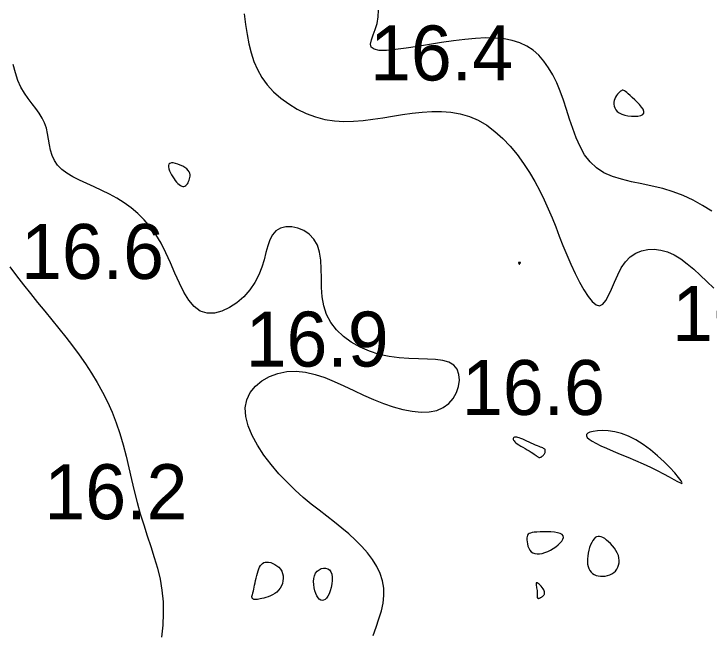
# Model space of a CAD drawing. Extents: x 3040093 to 3056816, y 408076 to 509144.
# Drawn here: x 3046017.4 to 3046080.6, y 434762.4 to 434818.6 of the extents above; entities that cross this region are included whole.
import ezdxf

# ---------------------------------------------------------------- set-up
doc = ezdxf.new("R2010")
doc.units = 0
doc.layers.add('V-CHAN-CONT-EL17', color=7, linetype='Continuous')
doc.layers.add('V-TOPO-SOUN-0610', color=7, linetype='Continuous')

msp = doc.modelspace()

# ---------------------------------------------------------------- linework, layer by layer
at = {"layer": 'V-CHAN-CONT-EL17'}
for points in [[(3046038.297, 434818.558), (3046038.432, 434817.595), (3046038.574, 434816.685), (3046038.738, 434815.822), (3046038.939, 434815.004), (3046039.192, 434814.228), (3046039.513, 434813.489), (3046039.916, 434812.784), (3046040.412, 434812.112), (3046040.994, 434811.479), (3046041.651, 434810.893), (3046042.371, 434810.363), (3046043.143, 434809.896), (3046043.955, 434809.501), (3046044.796, 434809.186), (3046045.654, 434808.959), (3046046.52, 434808.825), (3046047.391, 434808.774), (3046048.267, 434808.79), (3046049.148, 434808.86), (3046050.033, 434808.97), (3046050.921, 434809.105), (3046051.812, 434809.251), (3046052.706, 434809.394), (3046053.602, 434809.52), (3046054.495, 434809.616), (3046055.383, 434809.67), (3046056.262, 434809.67), (3046057.128, 434809.603), (3046057.976, 434809.457), (3046058.804, 434809.22), (3046059.608, 434808.878), (3046060.383, 434808.425), (3046061.127, 434807.872), (3046061.836, 434807.233), (3046062.509, 434806.525), (3046063.141, 434805.762), (3046063.73, 434804.96), (3046064.273, 434804.134), (3046064.767, 434803.301), (3046065.211, 434802.471), (3046065.612, 434801.647), (3046065.981, 434800.825), (3046066.326, 434800.002), (3046066.658, 434799.176), (3046066.985, 434798.345), (3046067.317, 434797.505), (3046067.664, 434796.655), (3046068.033, 434795.796), (3046068.418, 434794.956), (3046068.813, 434794.163), (3046069.209, 434793.451), (3046069.599, 434792.849), (3046069.976, 434792.388), (3046070.331, 434792.099), (3046070.657, 434792.014), (3046070.95, 434792.15), (3046071.219, 434792.478), (3046071.476, 434792.952), (3046071.733, 434793.529), (3046072.003, 434794.167), (3046072.298, 434794.821), (3046072.629, 434795.448), (3046073.01, 434796.003), (3046073.449, 434796.453), (3046073.94, 434796.79), (3046074.474, 434797.019), (3046075.04, 434797.142), (3046075.631, 434797.162), (3046076.235, 434797.081), (3046076.844, 434796.903), (3046077.448, 434796.631), (3046078.04, 434796.269), (3046078.626, 434795.831), (3046079.214, 434795.331), (3046079.81, 434794.785), (3046080.423, 434794.208), (3046081.061, 434793.615)], [(3046080.852, 434800.616), (3046080.015, 434801.125), (3046079.154, 434801.6), (3046078.266, 434802.023), (3046077.35, 434802.382), (3046076.406, 434802.666), (3046075.447, 434802.896), (3046074.492, 434803.096), (3046073.557, 434803.292), (3046072.66, 434803.51), (3046071.817, 434803.774), (3046071.046, 434804.111), (3046070.365, 434804.546), (3046069.784, 434805.096), (3046069.294, 434805.75), (3046068.878, 434806.487), (3046068.521, 434807.286), (3046068.208, 434808.128), (3046067.922, 434808.992), (3046067.647, 434809.858), (3046067.369, 434810.706), (3046067.072, 434811.517), (3046066.751, 434812.284), (3046066.4, 434813.001), (3046066.014, 434813.661), (3046065.589, 434814.26), (3046065.12, 434814.791), (3046064.601, 434815.248), (3046064.029, 434815.625), (3046063.399, 434815.919), (3046062.71, 434816.133), (3046061.963, 434816.275), (3046061.158, 434816.35), (3046060.295, 434816.364), (3046059.375, 434816.325), (3046058.397, 434816.238), (3046057.362, 434816.11), (3046056.276, 434815.948), (3046055.17, 434815.769), (3046054.079, 434815.59), (3046053.04, 434815.43), (3046052.09, 434815.306), (3046051.264, 434815.237), (3046050.598, 434815.239), (3046050.13, 434815.331), (3046049.88, 434815.525), (3046049.815, 434815.815), (3046049.884, 434816.189), (3046050.038, 434816.635), (3046050.228, 434817.14), (3046050.404, 434817.694), (3046050.518, 434818.283), (3046050.52, 434818.896)], [(3046050.038, 434762.023), (3046050.321, 434762.79), (3046050.579, 434763.535), (3046050.795, 434764.261), (3046050.952, 434764.969), (3046051.033, 434765.662), (3046051.02, 434766.341), (3046050.902, 434767.008), (3046050.684, 434767.662), (3046050.376, 434768.301), (3046049.987, 434768.927), (3046049.529, 434769.536), (3046049.011, 434770.129), (3046048.442, 434770.703), (3046047.834, 434771.26), (3046047.195, 434771.798), (3046046.529, 434772.329), (3046045.842, 434772.862), (3046045.136, 434773.409), (3046044.416, 434773.981), (3046043.685, 434774.589), (3046042.948, 434775.244), (3046042.208, 434775.958), (3046041.472, 434776.737), (3046040.762, 434777.568), (3046040.101, 434778.436), (3046039.515, 434779.323), (3046039.028, 434780.213), (3046038.664, 434781.088), (3046038.447, 434781.933), (3046038.403, 434782.73), (3046038.547, 434783.464), (3046038.863, 434784.124), (3046039.329, 434784.703), (3046039.919, 434785.191), (3046040.609, 434785.58), (3046041.377, 434785.861), (3046042.197, 434786.025), (3046043.046, 434786.064), (3046043.905, 434785.974), (3046044.769, 434785.772), (3046045.638, 434785.481), (3046046.512, 434785.123), (3046047.393, 434784.721), (3046048.279, 434784.297), (3046049.172, 434783.873), (3046050.071, 434783.472), (3046050.975, 434783.114), (3046051.873, 434782.813), (3046052.752, 434782.577), (3046053.6, 434782.417), (3046054.404, 434782.344), (3046055.152, 434782.369), (3046055.831, 434782.5), (3046056.428, 434782.749), (3046056.932, 434783.119), (3046057.337, 434783.584), (3046057.637, 434784.114), (3046057.827, 434784.677), (3046057.901, 434785.24), (3046057.855, 434785.772), (3046057.682, 434786.241), (3046057.377, 434786.616), (3046056.94, 434786.873), (3046056.382, 434787.031), (3046055.722, 434787.116), (3046054.978, 434787.154), (3046054.166, 434787.174), (3046053.304, 434787.201), (3046052.408, 434787.262), (3046051.498, 434787.385), (3046050.59, 434787.591), (3046049.701, 434787.881), (3046048.851, 434788.253), (3046048.057, 434788.703), (3046047.337, 434789.228), (3046046.709, 434789.824), (3046046.193, 434790.488), (3046045.804, 434791.217), (3046045.554, 434792.005), (3046045.415, 434792.833), (3046045.354, 434793.682), (3046045.334, 434794.531), (3046045.322, 434795.359), (3046045.282, 434796.147), (3046045.18, 434796.874), (3046044.98, 434797.52), (3046044.659, 434798.066), (3046044.235, 434798.508), (3046043.739, 434798.843), (3046043.2, 434799.069), (3046042.647, 434799.183), (3046042.111, 434799.182), (3046041.62, 434799.065), (3046041.206, 434798.828), (3046040.888, 434798.473), (3046040.647, 434798.015), (3046040.457, 434797.471), (3046040.289, 434796.861), (3046040.116, 434796.202), (3046039.911, 434795.514), (3046039.644, 434794.814), (3046039.29, 434794.12), (3046038.828, 434793.452), (3046038.273, 434792.834), (3046037.65, 434792.29), (3046036.981, 434791.845), (3046036.29, 434791.521), (3046035.601, 434791.346), (3046034.937, 434791.342), (3046034.321, 434791.533), (3046033.77, 434791.935), (3046033.278, 434792.519), (3046032.83, 434793.247), (3046032.411, 434794.08), (3046032.008, 434794.98), (3046031.606, 434795.908), (3046031.193, 434796.826), (3046030.752, 434797.696), (3046030.275, 434798.486), (3046029.759, 434799.197), (3046029.21, 434799.834), (3046028.628, 434800.405), (3046028.019, 434800.916), (3046027.384, 434801.374), (3046026.726, 434801.787), (3046026.049, 434802.16), (3046025.358, 434802.501), (3046024.666, 434802.819), (3046023.987, 434803.124), (3046023.337, 434803.426), (3046022.731, 434803.733), (3046022.184, 434804.056), (3046021.712, 434804.404), (3046021.329, 434804.786), (3046021.044, 434805.21), (3046020.842, 434805.669), (3046020.7, 434806.153), (3046020.599, 434806.654), (3046020.515, 434807.162), (3046020.428, 434807.668), (3046020.315, 434808.163), (3046020.155, 434808.637), (3046019.932, 434809.085), (3046019.656, 434809.516), (3046019.342, 434809.945), (3046019.004, 434810.384), (3046018.658, 434810.847), (3046018.319, 434811.346), (3046018.002, 434811.897), (3046017.723, 434812.511), (3046017.491, 434813.199), (3046017.3, 434813.956)], [(3046016.986, 434795.555), (3046017.602, 434794.73), (3046018.231, 434793.917), (3046018.872, 434793.115), (3046019.518, 434792.321), (3046020.167, 434791.532), (3046020.814, 434790.744), (3046021.455, 434789.955), (3046022.085, 434789.163), (3046022.7, 434788.363), (3046023.296, 434787.554), (3046023.87, 434786.732), (3046024.418, 434785.895), (3046024.937, 434785.039), (3046025.425, 434784.162), (3046025.878, 434783.261), (3046026.293, 434782.332), (3046026.666, 434781.373), (3046026.997, 434780.382), (3046027.293, 434779.365), (3046027.564, 434778.329), (3046027.818, 434777.28), (3046028.065, 434776.226), (3046028.315, 434775.173), (3046028.577, 434774.129), (3046028.86, 434773.099), (3046029.17, 434772.09), (3046029.496, 434771.096), (3046029.822, 434770.111), (3046030.133, 434769.129), (3046030.415, 434768.144), (3046030.653, 434767.148), (3046030.83, 434766.136), (3046030.932, 434765.101), (3046030.95, 434764.039), (3046030.899, 434762.957), (3046030.798, 434761.865)]]:
    msp.add_lwpolyline(points, dxfattribs=at)
for points in [[(3046072.934, 434809.349), (3046073.236, 434809.285), (3046073.552, 434809.248), (3046073.862, 434809.241), (3046074.147, 434809.264), (3046074.391, 434809.319), (3046074.573, 434809.407), (3046074.675, 434809.531), (3046074.685, 434809.689), (3046074.613, 434809.876), (3046074.477, 434810.082), (3046074.294, 434810.3), (3046074.08, 434810.521), (3046073.853, 434810.737), (3046073.63, 434810.939), (3046073.429, 434811.119), (3046073.261, 434811.27), (3046073.126, 434811.392), (3046073.016, 434811.486), (3046072.926, 434811.552), (3046072.849, 434811.593), (3046072.779, 434811.609), (3046072.71, 434811.602), (3046072.636, 434811.571), (3046072.552, 434811.52), (3046072.461, 434811.448), (3046072.367, 434811.358), (3046072.273, 434811.251), (3046072.184, 434811.129), (3046072.105, 434810.993), (3046072.038, 434810.844), (3046071.988, 434810.685), (3046071.96, 434810.517), (3046071.956, 434810.345), (3046071.982, 434810.171), (3046072.039, 434810.001), (3046072.132, 434809.838), (3046072.265, 434809.688), (3046072.441, 434809.553), (3046072.665, 434809.439)], [(3046031.927, 434803.555), (3046032.046, 434803.397), (3046032.166, 434803.256), (3046032.287, 434803.134), (3046032.406, 434803.032), (3046032.522, 434802.953), (3046032.633, 434802.899), (3046032.737, 434802.871), (3046032.833, 434802.871), (3046032.922, 434802.897), (3046033.003, 434802.945), (3046033.076, 434803.013), (3046033.143, 434803.098), (3046033.202, 434803.196), (3046033.256, 434803.305), (3046033.303, 434803.422), (3046033.343, 434803.544), (3046033.372, 434803.67), (3046033.387, 434803.798), (3046033.382, 434803.929), (3046033.354, 434804.061), (3046033.297, 434804.192), (3046033.207, 434804.324), (3046033.079, 434804.453), (3046032.913, 434804.579), (3046032.716, 434804.698), (3046032.501, 434804.804), (3046032.278, 434804.892), (3046032.06, 434804.957), (3046031.859, 434804.994), (3046031.685, 434804.997), (3046031.551, 434804.963), (3046031.465, 434804.887), (3046031.425, 434804.774), (3046031.424, 434804.632), (3046031.457, 434804.468), (3046031.518, 434804.289), (3046031.601, 434804.1), (3046031.701, 434803.911), (3046031.811, 434803.727)], [(3046063.289, 434795.877), (3046063.293, 434795.87), (3046063.296, 434795.863), (3046063.3, 434795.856), (3046063.304, 434795.85), (3046063.308, 434795.843), (3046063.312, 434795.836), (3046063.315, 434795.828), (3046063.319, 434795.821), (3046063.323, 434795.813), (3046063.327, 434795.807), (3046063.332, 434795.8), (3046063.336, 434795.796), (3046063.341, 434795.793), (3046063.346, 434795.791), (3046063.352, 434795.793), (3046063.358, 434795.797), (3046063.365, 434795.804), (3046063.373, 434795.812), (3046063.38, 434795.823), (3046063.388, 434795.834), (3046063.397, 434795.847), (3046063.406, 434795.86), (3046063.415, 434795.873), (3046063.424, 434795.887), (3046063.433, 434795.899), (3046063.442, 434795.911), (3046063.449, 434795.922), (3046063.455, 434795.932), (3046063.459, 434795.941), (3046063.46, 434795.948), (3046063.459, 434795.953), (3046063.455, 434795.956), (3046063.448, 434795.957), (3046063.438, 434795.957), (3046063.427, 434795.956), (3046063.415, 434795.954), (3046063.401, 434795.951), (3046063.386, 434795.949), (3046063.372, 434795.947), (3046063.358, 434795.945), (3046063.344, 434795.944), (3046063.331, 434795.942), (3046063.318, 434795.941), (3046063.307, 434795.94), (3046063.298, 434795.938), (3046063.29, 434795.936), (3046063.283, 434795.932), (3046063.279, 434795.928), (3046063.276, 434795.923), (3046063.275, 434795.918), (3046063.276, 434795.911), (3046063.277, 434795.905), (3046063.279, 434795.898), (3046063.282, 434795.891), (3046063.286, 434795.884)], [(3046076.48, 434776.738), (3046076.986, 434776.458), (3046077.415, 434776.212), (3046077.756, 434776.019), (3046078.002, 434775.894), (3046078.142, 434775.853), (3046078.166, 434775.914), (3046078.066, 434776.093), (3046077.836, 434776.398), (3046077.49, 434776.808), (3046077.045, 434777.293), (3046076.519, 434777.824), (3046075.93, 434778.372), (3046075.295, 434778.907), (3046074.632, 434779.4), (3046073.958, 434779.821), (3046073.291, 434780.147), (3046072.643, 434780.383), (3046072.025, 434780.539), (3046071.447, 434780.627), (3046070.922, 434780.657), (3046070.461, 434780.641), (3046070.075, 434780.588), (3046069.774, 434780.51), (3046069.569, 434780.415), (3046069.46, 434780.306), (3046069.446, 434780.18), (3046069.526, 434780.038), (3046069.698, 434779.878), (3046069.962, 434779.7), (3046070.316, 434779.502), (3046070.759, 434779.284), (3046071.287, 434779.046), (3046071.884, 434778.79), (3046072.533, 434778.519), (3046073.215, 434778.235), (3046073.912, 434777.943), (3046074.604, 434777.643), (3046075.276, 434777.341), (3046075.906, 434777.037)], [(3046064.702, 434778.529), (3046064.802, 434778.455), (3046064.882, 434778.391), (3046064.945, 434778.337), (3046064.996, 434778.294), (3046065.039, 434778.26), (3046065.079, 434778.236), (3046065.121, 434778.221), (3046065.166, 434778.216), (3046065.216, 434778.22), (3046065.269, 434778.232), (3046065.324, 434778.253), (3046065.379, 434778.283), (3046065.434, 434778.32), (3046065.487, 434778.366), (3046065.538, 434778.418), (3046065.584, 434778.478), (3046065.625, 434778.543), (3046065.66, 434778.611), (3046065.687, 434778.681), (3046065.704, 434778.749), (3046065.712, 434778.814), (3046065.709, 434778.874), (3046065.692, 434778.927), (3046065.663, 434778.971), (3046065.618, 434779.009), (3046065.558, 434779.043), (3046065.481, 434779.078), (3046065.387, 434779.114), (3046065.275, 434779.156), (3046065.143, 434779.207), (3046064.992, 434779.269), (3046064.821, 434779.344), (3046064.634, 434779.43), (3046064.437, 434779.523), (3046064.236, 434779.618), (3046064.035, 434779.712), (3046063.84, 434779.801), (3046063.657, 434779.88), (3046063.49, 434779.948), (3046063.344, 434779.999), (3046063.218, 434780.035), (3046063.112, 434780.056), (3046063.024, 434780.064), (3046062.952, 434780.061), (3046062.895, 434780.047), (3046062.851, 434780.023), (3046062.82, 434779.991), (3046062.8, 434779.952), (3046062.793, 434779.905), (3046062.801, 434779.852), (3046062.828, 434779.79), (3046062.875, 434779.721), (3046062.944, 434779.644), (3046063.038, 434779.559), (3046063.16, 434779.465), (3046063.311, 434779.363), (3046063.483, 434779.255), (3046063.671, 434779.144), (3046063.866, 434779.031), (3046064.062, 434778.919), (3046064.251, 434778.81), (3046064.425, 434778.707), (3046064.577, 434778.613)], [(3046066.677, 434770.092), (3046066.891, 434770.262), (3046067.076, 434770.438), (3046067.222, 434770.614), (3046067.321, 434770.784), (3046067.364, 434770.943), (3046067.343, 434771.085), (3046067.247, 434771.205), (3046067.074, 434771.299), (3046066.835, 434771.368), (3046066.547, 434771.415), (3046066.226, 434771.444), (3046065.889, 434771.457), (3046065.553, 434771.457), (3046065.233, 434771.447), (3046064.947, 434771.431), (3046064.708, 434771.41), (3046064.514, 434771.383), (3046064.361, 434771.345), (3046064.244, 434771.294), (3046064.159, 434771.226), (3046064.1, 434771.139), (3046064.064, 434771.029), (3046064.046, 434770.893), (3046064.042, 434770.729), (3046064.054, 434770.546), (3046064.083, 434770.351), (3046064.132, 434770.155), (3046064.203, 434769.966), (3046064.299, 434769.794), (3046064.422, 434769.648), (3046064.573, 434769.537), (3046064.754, 434769.468), (3046064.961, 434769.44), (3046065.189, 434769.449), (3046065.431, 434769.492), (3046065.683, 434769.565), (3046065.939, 434769.665), (3046066.194, 434769.789), (3046066.442, 434769.932)], [(3046070.536, 434767.441), (3046070.74, 434767.411), (3046070.951, 434767.406), (3046071.164, 434767.425), (3046071.376, 434767.468), (3046071.579, 434767.536), (3046071.77, 434767.628), (3046071.942, 434767.745), (3046072.092, 434767.886), (3046072.218, 434768.048), (3046072.316, 434768.23), (3046072.387, 434768.426), (3046072.428, 434768.635), (3046072.438, 434768.854), (3046072.416, 434769.079), (3046072.358, 434769.308), (3046072.266, 434769.537), (3046072.144, 434769.762), (3046071.998, 434769.981), (3046071.834, 434770.189), (3046071.658, 434770.382), (3046071.476, 434770.556), (3046071.293, 434770.708), (3046071.116, 434770.834), (3046070.95, 434770.93), (3046070.795, 434770.996), (3046070.649, 434771.029), (3046070.513, 434771.029), (3046070.384, 434770.994), (3046070.263, 434770.924), (3046070.148, 434770.818), (3046070.039, 434770.673), (3046069.935, 434770.491), (3046069.837, 434770.277), (3046069.749, 434770.039), (3046069.674, 434769.785), (3046069.613, 434769.52), (3046069.569, 434769.253), (3046069.544, 434768.992), (3046069.543, 434768.742), (3046069.565, 434768.512), (3046069.611, 434768.301), (3046069.681, 434768.112), (3046069.772, 434767.943), (3046069.886, 434767.797), (3046070.02, 434767.673), (3046070.173, 434767.572), (3046070.346, 434767.494)], [(3046039.147, 434765.327), (3046039.113, 434765.348), (3046039.085, 434765.373), (3046039.063, 434765.4), (3046039.045, 434765.429), (3046039.032, 434765.459), (3046039.023, 434765.487), (3046039.018, 434765.515), (3046039.015, 434765.54), (3046039.015, 434765.564), (3046039.017, 434765.586), (3046039.021, 434765.607), (3046039.026, 434765.628), (3046039.032, 434765.648), (3046039.04, 434765.67), (3046039.047, 434765.692), (3046039.055, 434765.717), (3046039.064, 434765.747), (3046039.075, 434765.785), (3046039.087, 434765.836), (3046039.103, 434765.904), (3046039.123, 434765.991), (3046039.147, 434766.101), (3046039.177, 434766.239), (3046039.212, 434766.405), (3046039.254, 434766.596), (3046039.3, 434766.805), (3046039.35, 434767.025), (3046039.404, 434767.25), (3046039.462, 434767.475), (3046039.522, 434767.691), (3046039.585, 434767.894), (3046039.65, 434768.077), (3046039.719, 434768.238), (3046039.795, 434768.378), (3046039.88, 434768.494), (3046039.978, 434768.586), (3046040.09, 434768.652), (3046040.22, 434768.693), (3046040.369, 434768.706), (3046040.539, 434768.692), (3046040.724, 434768.65), (3046040.917, 434768.582), (3046041.109, 434768.489), (3046041.294, 434768.371), (3046041.464, 434768.23), (3046041.611, 434768.065), (3046041.728, 434767.879), (3046041.808, 434767.673), (3046041.852, 434767.452), (3046041.862, 434767.221), (3046041.839, 434766.987), (3046041.784, 434766.756), (3046041.699, 434766.534), (3046041.586, 434766.326), (3046041.446, 434766.139), (3046041.282, 434765.977), (3046041.099, 434765.839), (3046040.902, 434765.723), (3046040.698, 434765.626), (3046040.493, 434765.547), (3046040.293, 434765.482), (3046040.103, 434765.43), (3046039.93, 434765.388), (3046039.779, 434765.354), (3046039.648, 434765.328), (3046039.535, 434765.309), (3046039.44, 434765.296), (3046039.359, 434765.291), (3046039.292, 434765.291), (3046039.235, 434765.297), (3046039.187, 434765.309)], [(3046044.948, 434767.868), (3046045.122, 434768.009), (3046045.316, 434768.104), (3046045.521, 434768.151), (3046045.723, 434768.148), (3046045.912, 434768.093), (3046046.076, 434767.983), (3046046.203, 434767.817), (3046046.285, 434767.593), (3046046.323, 434767.325), (3046046.324, 434767.027), (3046046.291, 434766.714), (3046046.23, 434766.399), (3046046.146, 434766.098), (3046046.043, 434765.824), (3046045.928, 434765.593), (3046045.804, 434765.416), (3046045.674, 434765.295), (3046045.541, 434765.227), (3046045.407, 434765.211), (3046045.276, 434765.245), (3046045.149, 434765.327), (3046045.029, 434765.456), (3046044.918, 434765.63), (3046044.82, 434765.846), (3046044.737, 434766.095), (3046044.675, 434766.366), (3046044.637, 434766.648), (3046044.627, 434766.932), (3046044.65, 434767.206), (3046044.708, 434767.46), (3046044.807, 434767.684)], [(3046065.571, 434765.693), (3046065.604, 434765.741), (3046065.631, 434765.795), (3046065.648, 434765.855), (3046065.654, 434765.923), (3046065.645, 434765.999), (3046065.62, 434766.083), (3046065.576, 434766.178), (3046065.513, 434766.283), (3046065.433, 434766.393), (3046065.343, 434766.501), (3046065.249, 434766.603), (3046065.155, 434766.691), (3046065.067, 434766.761), (3046064.991, 434766.806), (3046064.933, 434766.82), (3046064.895, 434766.8), (3046064.877, 434766.748), (3046064.874, 434766.671), (3046064.882, 434766.575), (3046064.899, 434766.464), (3046064.919, 434766.345), (3046064.94, 434766.224), (3046064.958, 434766.105), (3046064.969, 434765.995), (3046064.975, 434765.893), (3046064.977, 434765.801), (3046064.977, 434765.718), (3046064.976, 434765.644), (3046064.975, 434765.58), (3046064.977, 434765.527), (3046064.983, 434765.483), (3046064.995, 434765.45), (3046065.011, 434765.426), (3046065.032, 434765.411), (3046065.057, 434765.403), (3046065.086, 434765.402), (3046065.119, 434765.407), (3046065.154, 434765.416), (3046065.193, 434765.429), (3046065.233, 434765.445), (3046065.275, 434765.465), (3046065.319, 434765.487), (3046065.362, 434765.512), (3046065.406, 434765.541), (3046065.45, 434765.574), (3046065.492, 434765.61), (3046065.533, 434765.649)]]:
    msp.add_lwpolyline(points, close=True, dxfattribs=at)

# ---------------------------------------------------------------- texts
at = {"layer": 'V-TOPO-SOUN-0610'}
for s, p in [('16.4 ', (3046049.763, 434812.5)), ('16.6 ', (3046018.003, 434794.45)), ('16.9 ', (3046077.253, 434788.81)), ('16.9 ', (3046038.443, 434786.48)), ('16.6 ', (3046058.123, 434782.08)), ('16.2 ', (3046020.133, 434772.6))]:
    msp.add_text(s, height=5, dxfattribs=at).set_placement(p)

doc.saveas('drawing.dxf')
